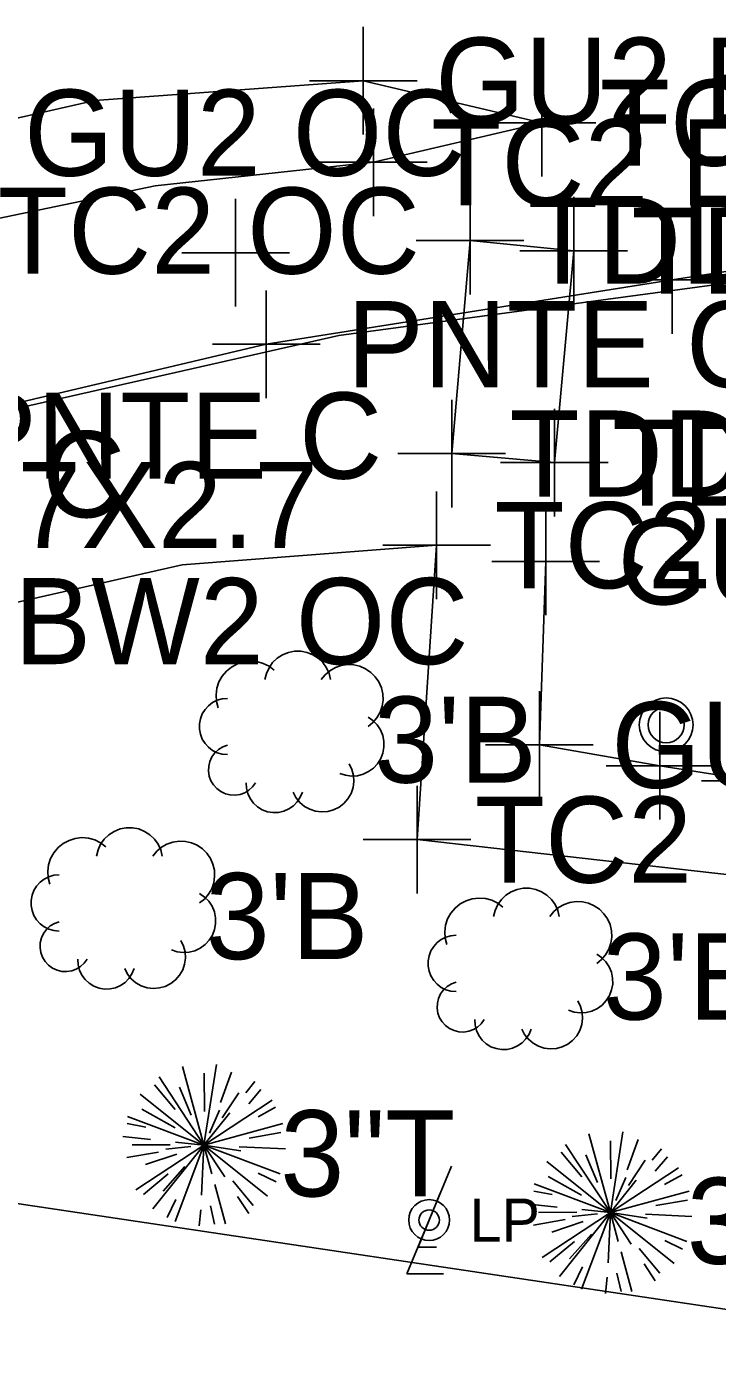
# Model space of a CAD drawing. Extents: x 1363693 to 1365209, y 422201 to 424153.
# Drawn here: x 1364018.43 to 1364031.26, y 423078.37 to 423103.32 of the extents above; entities that cross this region are included whole.
import ezdxf

# ---------------------------------------------------------------- set-up
doc = ezdxf.new("R2010")
doc.units = 0
for name, color, linetype in [('BASELINE-CL-RW', 7, 'Continuous'), ('O-ALGN-TEXT-BASELINE-WERK-CL-RW', 7, 'Continuous'), ('OWNERS', 7, 'Continuous'), ('RD_X_Fence', 7, 'Continuous'), ('RD_X_Misc_Items', 7, 'Continuous'), ('RD_X_Text', 7, 'Continuous'), ('SV_X_Original_Ground', 7, 'Continuous'), ('SV_X_Random_Point', 7, 'Continuous'), ('SV_X_Shot_Marker', 7, 'Continuous'), ('UT_X_Electric', 7, 'Continuous'), ('VG_X_Cells', 7, 'Continuous'), ('VG_X_Text', 7, 'Continuous')]:
    doc.layers.add(name, color=color, linetype=linetype)

msp = doc.modelspace()

# ---------------------------------------------------------------- linework, layer by layer
at = {"layer": 'BASELINE-CL-RW'}
msp.add_lwpolyline([(1364005.448, 423094.206), (1364006.795, 423095.49), (1364011.676, 423097.836), (1364016.819, 423099.532), (1364016.819, 423099.532), (1364020.815, 423100.363), (1364024.872, 423100.802), (1364024.872, 423100.802), (1364028.005, 423101.536)], dxfattribs=at)
at = {"layer": 'O-ALGN-TEXT-BASELINE-WERK-CL-RW'}
msp.add_lwpolyline([(1363999.46, 423089.899), (1364003.851, 423085.062), (1364008.49, 423088.452), (1364012.46, 423090.654), (1364016.699, 423092.279), (1364016.699, 423092.279), (1364021.321, 423093.327), (1364026.047, 423093.689), (1364026.047, 423093.689)], dxfattribs=at)
at = {"layer": 'OWNERS'}
for points in [[(1364017.043, 423101.35), (1364019.698, 423101.948), (1364019.698, 423101.948), (1364024.684, 423102.317), (1364024.684, 423102.317), (1364028.005, 423101.536)], [(1364026.047, 423093.689), (1364025.683, 423088.22), (1364033.626, 423087.325), (1364034.043, 423090.507), (1364034.246, 423092.33)], [(1364028.074, 423093.389), (1364027.957, 423089.98), (1364030.198, 423089.591), (1364031.969, 423089.31), (1364032.323, 423092.515)]]:
    msp.add_lwpolyline(points, dxfattribs=at)
at = {"layer": 'RD_X_Fence'}
msp.add_line((1363997.781, 423084.505), (1364039.028, 423078.366), dxfattribs=at)
at = {"layer": 'RD_X_Misc_Items'}
for p, q in [((1364026.668, 423099.347), (1364026.329, 423095.392)), ((1364026.668, 423099.347), (1364026.329, 423095.392)), ((1364028.595, 423099.159), (1364026.668, 423099.347)), ((1364028.595, 423099.159), (1364026.668, 423099.347)), ((1364028.237, 423095.223), (1364028.595, 423099.159)), ((1364028.237, 423095.223), (1364028.595, 423099.159)), ((1364026.329, 423095.392), (1364028.237, 423095.223)), ((1364026.329, 423095.392), (1364028.237, 423095.223)), ((1364025.495, 423080.153), (1364026.321, 423082.153)), ((1364025.702, 423080.653), (1364026.114, 423081.653)), ((1364025.702, 423080.653), (1364026.042, 423080.653)), ((1364025.495, 423080.153), (1364026.176, 423080.153))]:
    msp.add_line(p, q, dxfattribs=at)
for radius in [0.38, 0.19]:
    msp.add_circle((1364025.908, 423081.153), radius, dxfattribs=at)
at = {"layer": 'SV_X_Original_Ground'}
for p, q in [((1364026.668, 423098.347), (1364026.668, 423100.347)), ((1364022.312, 423098.12), (1364022.312, 423100.12)), ((1364028.595, 423098.159), (1364028.595, 423100.159)), ((1364025.668, 423099.347), (1364027.668, 423099.347)), ((1364021.312, 423099.12), (1364023.312, 423099.12)), ((1364027.595, 423099.159), (1364029.595, 423099.159)), ((1364026.329, 423094.392), (1364026.329, 423096.392)), ((1364028.237, 423094.223), (1364028.237, 423096.223)), ((1364025.329, 423095.392), (1364027.329, 423095.392)), ((1364027.237, 423095.223), (1364029.237, 423095.223))]:
    msp.add_line(p, q, dxfattribs=at)
at = {"layer": 'SV_X_Random_Point'}
for p, q in [((1364030.424, 423097.618), (1364030.424, 423099.618)), ((1364029.424, 423098.618), (1364031.424, 423098.618)), ((1364022.88, 423096.423), (1364022.88, 423098.423)), ((1364021.88, 423097.423), (1364023.88, 423097.423))]:
    msp.add_line(p, q, dxfattribs=at)
at = {"layer": 'SV_X_Shot_Marker'}
for p, q in [((1364024.684, 423101.317), (1364024.684, 423103.317)), ((1364028.005, 423100.536), (1364028.005, 423102.536)), ((1364023.684, 423102.317), (1364025.684, 423102.317)), ((1364024.872, 423099.802), (1364024.872, 423101.802)), ((1364027.005, 423101.536), (1364029.005, 423101.536)), ((1364023.872, 423100.802), (1364025.872, 423100.802)), ((1364026.047, 423092.689), (1364026.047, 423094.689)), ((1364028.074, 423092.389), (1364028.074, 423094.389)), ((1364025.047, 423093.689), (1364027.047, 423093.689)), ((1364027.074, 423093.389), (1364029.074, 423093.389)), ((1364027.957, 423088.98), (1364027.957, 423090.98)), ((1364030.198, 423088.591), (1364030.198, 423090.591)), ((1364026.957, 423089.98), (1364028.957, 423089.98)), ((1364029.198, 423089.591), (1364031.198, 423089.591)), ((1364025.683, 423087.22), (1364025.683, 423089.22)), ((1364030.969, 423089.31), (1364032.969, 423089.31)), ((1364024.683, 423088.22), (1364026.683, 423088.22))]:
    msp.add_line(p, q, dxfattribs=at)
for radius in [0.5, 0.333]:
    msp.add_circle((1364030.313, 423090.351), radius, dxfattribs=at)
at = {"layer": 'UT_X_Electric'}
for p, q in [((1364030.424, 423098.618), (1364036.649, 423099.571)), ((1364022.88, 423097.423), (1364030.424, 423098.618)), ((1364015.689, 423095.725), (1364022.88, 423097.423))]:
    msp.add_line(p, q, dxfattribs=at)
msp.add_lwpolyline([(1364063.139, 423098.819), (1364061.842, 423098.964), (1364044.113, 423100.265), (1364024.23, 423097.585), (1364011.892, 423094.791), (1364006.837, 423093.546)], dxfattribs=at)
at = {"layer": 'VG_X_Cells'}
for p, q in [((1364021.723, 423082.545), (1364021.322, 423084.008)), ((1364021.723, 423082.545), (1364021.954, 423084.044)), ((1364021.732, 423083.17), (1364021.726, 423083.881)), ((1364022.032, 423083.34), (1364022.238, 423083.9)), ((1364022.032, 423083.34), (1364022.238, 423083.9)), ((1364021.189, 423083.21), (1364020.807, 423083.668)), ((1364021.723, 423082.545), (1364020.89, 423083.812)), ((1364022.501, 423083.517), (1364022.671, 423083.729)), ((1364021.723, 423082.545), (1364020.539, 423083.493)), ((1364021.485, 423083.104), (1364021.266, 423083.62)), ((1364021.723, 423082.545), (1364022.99, 423083.378)), ((1364022.06, 423083.051), (1364022.371, 423083.517)), ((1364022.556, 423083.314), (1364022.782, 423083.579)), ((1364021.186, 423082.866), (1364020.568, 423083.215)), ((1364021.723, 423082.545), (1364022.204, 423083.146)), ((1364021.824, 423082.767), (1364022.012, 423083.195)), ((1364022.731, 423083.07), (1364023.054, 423083.249)), ((1364020.641, 423082.882), (1364020.299, 423082.945)), ((1364021.723, 423082.545), (1364020.304, 423083.08)), ((1364021.723, 423082.545), (1364023.186, 423082.946)), ((1364020.732, 423082.649), (1364020.215, 423082.704)), ((1364022.566, 423082.675), (1364023.154, 423082.777)), ((1364029.277, 423081.292), (1364028.876, 423082.755)), ((1364029.277, 423081.292), (1364029.508, 423082.791)), ((1364029.586, 423082.087), (1364029.792, 423082.647)), ((1364029.586, 423082.087), (1364029.792, 423082.647)), ((1364020.88, 423082.415), (1364020.292, 423082.313)), ((1364021.098, 423082.554), (1364020.387, 423082.548)), ((1364021.723, 423082.545), (1364020.456, 423081.712)), ((1364021.723, 423082.545), (1364020.775, 423081.361)), ((1364021.48, 423082.521), (1364021.015, 423082.47)), ((1364021.723, 423082.545), (1364021.188, 423081.126)), ((1364021.723, 423082.545), (1364021.194, 423082.601)), ((1364021.723, 423082.545), (1364021.679, 423081.613)), ((1364021.723, 423082.545), (1364021.87, 423082.01)), ((1364021.723, 423082.545), (1364022.111, 423081.956)), ((1364021.723, 423082.545), (1364022.907, 423081.597)), ((1364021.723, 423082.545), (1364023.142, 423082.01)), ((1364021.723, 423082.545), (1364022.409, 423082.441)), ((1364022.378, 423082.514), (1364023.238, 423082.474)), ((1364028.743, 423081.957), (1364028.361, 423082.415)), ((1364029.277, 423081.292), (1364028.444, 423082.559)), ((1364029.286, 423081.917), (1364029.28, 423082.628)), ((1364030.055, 423082.264), (1364030.225, 423082.476)), ((1364021.217, 423082.377), (1364020.636, 423082.184)), ((1364021.369, 423082.146), (1364020.962, 423081.689)), ((1364029.277, 423081.292), (1364028.093, 423082.24)), ((1364029.039, 423081.851), (1364028.82, 423082.367)), ((1364029.614, 423081.798), (1364029.925, 423082.264)), ((1364030.11, 423082.061), (1364030.336, 423082.326)), ((1364021.058, 423082.011), (1364020.6, 423081.629)), ((1364022.733, 423082.024), (1364023.065, 423081.863)), ((1364028.74, 423081.613), (1364028.122, 423081.962)), ((1364029.277, 423081.292), (1364030.544, 423082.125)), ((1364029.277, 423081.292), (1364029.758, 423081.893)), ((1364029.378, 423081.514), (1364029.566, 423081.942)), ((1364030.285, 423081.817), (1364030.608, 423081.996)), ((1364021.923, 423081.814), (1364022.124, 423081.082)), ((1364022.257, 423081.88), (1364022.639, 423081.422)), ((1364028.195, 423081.629), (1364027.853, 423081.692)), ((1364029.277, 423081.292), (1364027.858, 423081.827)), ((1364029.277, 423081.292), (1364030.74, 423081.693)), ((1364021.202, 423081.535), (1364021.041, 423081.203)), ((1364021.844, 423081.418), (1364021.921, 423081.079)), ((1364022.349, 423081.594), (1364022.556, 423081.278)), ((1364028.286, 423081.396), (1364027.769, 423081.451)), ((1364030.12, 423081.422), (1364030.708, 423081.524)), ((1364021.664, 423081.343), (1364021.631, 423081.044)), ((1364028.434, 423081.162), (1364027.846, 423081.06)), ((1364028.652, 423081.301), (1364027.941, 423081.295)), ((1364029.277, 423081.292), (1364028.01, 423080.459)), ((1364029.277, 423081.292), (1364028.329, 423080.108)), ((1364029.034, 423081.268), (1364028.569, 423081.217)), ((1364029.277, 423081.292), (1364028.742, 423079.873)), ((1364029.277, 423081.292), (1364028.748, 423081.348)), ((1364029.277, 423081.292), (1364029.233, 423080.36)), ((1364029.277, 423081.292), (1364029.424, 423080.757)), ((1364029.277, 423081.292), (1364029.665, 423080.703)), ((1364029.277, 423081.292), (1364030.461, 423080.344)), ((1364029.277, 423081.292), (1364030.696, 423080.757)), ((1364029.277, 423081.292), (1364029.963, 423081.188)), ((1364029.932, 423081.261), (1364030.792, 423081.221)), ((1364028.771, 423081.124), (1364028.19, 423080.931)), ((1364028.923, 423080.893), (1364028.516, 423080.436)), ((1364028.612, 423080.758), (1364028.154, 423080.376)), ((1364030.287, 423080.771), (1364030.619, 423080.61)), ((1364029.477, 423080.561), (1364029.678, 423079.829)), ((1364029.811, 423080.627), (1364030.193, 423080.169)), ((1364028.756, 423080.282), (1364028.595, 423079.95)), ((1364029.398, 423080.165), (1364029.475, 423079.826)), ((1364029.903, 423080.341), (1364030.11, 423080.025)), ((1364029.218, 423080.09), (1364029.185, 423079.791))]:
    msp.add_line(p, q, dxfattribs=at)
for points in [[(1364024.075, 423091.192), (1364024.048, 423091.306), (1364023.999, 423091.413), (1364023.931, 423091.508), (1364023.847, 423091.589), (1364023.748, 423091.652), (1364023.639, 423091.696), (1364023.524, 423091.718), (1364023.407, 423091.718), (1364023.292, 423091.696), (1364023.183, 423091.652), (1364023.085, 423091.589), (1364023, 423091.508), (1364022.932, 423091.413), (1364022.884, 423091.306), (1364022.856, 423091.192)], [(1364023.03, 423091.366), (1364022.932, 423091.44), (1364022.822, 423091.494), (1364022.704, 423091.526), (1364022.582, 423091.535), (1364022.46, 423091.521), (1364022.344, 423091.484), (1364022.236, 423091.426), (1364022.141, 423091.349), (1364022.062, 423091.255), (1364022.002, 423091.148), (1364021.964, 423091.032), (1364021.948, 423090.911), (1364021.955, 423090.788), (1364021.985, 423090.67)], [(1364024.772, 423090.322), (1364024.863, 423090.395), (1364024.938, 423090.484), (1364024.996, 423090.585), (1364025.034, 423090.696), (1364025.051, 423090.811), (1364025.046, 423090.928), (1364025.02, 423091.042), (1364024.973, 423091.148), (1364024.907, 423091.245), (1364024.824, 423091.327), (1364024.728, 423091.393), (1364024.621, 423091.44), (1364024.507, 423091.466), (1364024.391, 423091.471), (1364024.275, 423091.454), (1364024.165, 423091.416), (1364024.064, 423091.358), (1364023.975, 423091.283), (1364023.901, 423091.192)], [(1364022.16, 423090.844), (1364022.063, 423090.835), (1364021.971, 423090.809), (1364021.884, 423090.766), (1364021.808, 423090.708), (1364021.743, 423090.636), (1364021.692, 423090.554), (1364021.657, 423090.464), (1364021.639, 423090.37), (1364021.639, 423090.273), (1364021.657, 423090.179), (1364021.692, 423090.089), (1364021.743, 423090.007), (1364021.808, 423089.935), (1364021.884, 423089.877), (1364021.971, 423089.834), (1364022.063, 423089.808), (1364022.16, 423089.799)], [(1364024.249, 423089.451), (1364024.355, 423089.416), (1364024.465, 423089.401), (1364024.576, 423089.408), (1364024.684, 423089.435), (1364024.784, 423089.483), (1364024.874, 423089.548), (1364024.95, 423089.63), (1364025.009, 423089.724), (1364025.049, 423089.828), (1364025.069, 423089.937), (1364025.067, 423090.048), (1364025.045, 423090.157), (1364025.002, 423090.26), (1364024.941, 423090.353), (1364024.863, 423090.432), (1364024.772, 423090.496)], [(1364022.16, 423089.973), (1364022.073, 423089.941), (1364021.994, 423089.894), (1364021.926, 423089.831), (1364021.872, 423089.757), (1364021.833, 423089.673), (1364021.811, 423089.584), (1364021.807, 423089.491), (1364021.821, 423089.4), (1364021.853, 423089.314), (1364021.901, 423089.235), (1364021.963, 423089.167), (1364022.037, 423089.112), (1364022.121, 423089.073), (1364022.21, 423089.051), (1364022.302, 423089.047), (1364022.394, 423089.061), (1364022.48, 423089.092), (1364022.559, 423089.14), (1364022.627, 423089.202), (1364022.682, 423089.277)], [(1364023.379, 423089.102), (1364023.431, 423089.001), (1364023.502, 423088.912), (1364023.589, 423088.838), (1364023.688, 423088.783), (1364023.796, 423088.748), (1364023.91, 423088.734), (1364024.023, 423088.743), (1364024.133, 423088.773), (1364024.235, 423088.824), (1364024.325, 423088.893), (1364024.4, 423088.979), (1364024.457, 423089.078), (1364024.493, 423089.186), (1364024.509, 423089.298), (1364024.502, 423089.412), (1364024.473, 423089.522), (1364024.424, 423089.625)], [(1364022.508, 423089.277), (1364022.514, 423089.174), (1364022.539, 423089.074), (1364022.583, 423088.981), (1364022.644, 423088.899), (1364022.719, 423088.829), (1364022.807, 423088.775), (1364022.903, 423088.739), (1364023.005, 423088.722), (1364023.107, 423088.725), (1364023.208, 423088.748), (1364023.302, 423088.789), (1364023.386, 423088.847), (1364023.458, 423088.921), (1364023.514, 423089.007), (1364023.553, 423089.102)], [(1364020.946, 423087.914), (1364020.919, 423088.028), (1364020.87, 423088.135), (1364020.802, 423088.23), (1364020.718, 423088.311), (1364020.619, 423088.374), (1364020.51, 423088.418), (1364020.395, 423088.44), (1364020.278, 423088.44), (1364020.163, 423088.418), (1364020.054, 423088.374), (1364019.956, 423088.311), (1364019.871, 423088.23), (1364019.803, 423088.135), (1364019.755, 423088.028), (1364019.727, 423087.914)], [(1364019.901, 423088.088), (1364019.803, 423088.162), (1364019.693, 423088.216), (1364019.575, 423088.248), (1364019.453, 423088.257), (1364019.331, 423088.243), (1364019.215, 423088.206), (1364019.107, 423088.148), (1364019.012, 423088.071), (1364018.933, 423087.977), (1364018.873, 423087.87), (1364018.835, 423087.754), (1364018.819, 423087.633), (1364018.826, 423087.51), (1364018.856, 423087.392)], [(1364021.643, 423087.044), (1364021.734, 423087.117), (1364021.809, 423087.206), (1364021.867, 423087.307), (1364021.905, 423087.418), (1364021.922, 423087.533), (1364021.917, 423087.65), (1364021.891, 423087.764), (1364021.844, 423087.87), (1364021.778, 423087.967), (1364021.695, 423088.049), (1364021.599, 423088.115), (1364021.492, 423088.162), (1364021.378, 423088.188), (1364021.262, 423088.193), (1364021.146, 423088.176), (1364021.036, 423088.138), (1364020.935, 423088.08), (1364020.846, 423088.005), (1364020.772, 423087.914)], [(1364019.031, 423087.566), (1364018.934, 423087.557), (1364018.842, 423087.531), (1364018.755, 423087.488), (1364018.679, 423087.43), (1364018.614, 423087.358), (1364018.563, 423087.276), (1364018.528, 423087.186), (1364018.51, 423087.092), (1364018.51, 423086.995), (1364018.528, 423086.901), (1364018.563, 423086.811), (1364018.614, 423086.729), (1364018.679, 423086.657), (1364018.755, 423086.599), (1364018.842, 423086.556), (1364018.934, 423086.53), (1364019.031, 423086.521)], [(1364021.12, 423086.173), (1364021.226, 423086.138), (1364021.336, 423086.123), (1364021.447, 423086.13), (1364021.555, 423086.157), (1364021.655, 423086.205), (1364021.745, 423086.27), (1364021.821, 423086.352), (1364021.88, 423086.446), (1364021.92, 423086.55), (1364021.94, 423086.659), (1364021.938, 423086.77), (1364021.916, 423086.879), (1364021.873, 423086.982), (1364021.812, 423087.075), (1364021.734, 423087.154), (1364021.643, 423087.218)], [(1364027.28, 423086.965), (1364027.182, 423087.039), (1364027.072, 423087.093), (1364026.954, 423087.125), (1364026.832, 423087.134), (1364026.71, 423087.12), (1364026.594, 423087.083), (1364026.486, 423087.025), (1364026.391, 423086.948), (1364026.312, 423086.854), (1364026.252, 423086.747), (1364026.214, 423086.631), (1364026.198, 423086.51), (1364026.205, 423086.387), (1364026.235, 423086.269)], [(1364028.325, 423086.791), (1364028.298, 423086.905), (1364028.249, 423087.012), (1364028.181, 423087.107), (1364028.097, 423087.188), (1364027.998, 423087.251), (1364027.889, 423087.295), (1364027.774, 423087.317), (1364027.657, 423087.317), (1364027.542, 423087.295), (1364027.433, 423087.251), (1364027.335, 423087.188), (1364027.25, 423087.107), (1364027.182, 423087.012), (1364027.134, 423086.905), (1364027.106, 423086.791)], [(1364029.022, 423085.921), (1364029.113, 423085.994), (1364029.188, 423086.083), (1364029.246, 423086.184), (1364029.284, 423086.295), (1364029.301, 423086.41), (1364029.296, 423086.527), (1364029.27, 423086.641), (1364029.223, 423086.747), (1364029.157, 423086.844), (1364029.074, 423086.926), (1364028.978, 423086.992), (1364028.871, 423087.039), (1364028.757, 423087.065), (1364028.641, 423087.07), (1364028.525, 423087.053), (1364028.415, 423087.015), (1364028.314, 423086.957), (1364028.225, 423086.882), (1364028.151, 423086.791)], [(1364019.031, 423086.695), (1364018.944, 423086.663), (1364018.865, 423086.616), (1364018.797, 423086.553), (1364018.743, 423086.479), (1364018.704, 423086.395), (1364018.682, 423086.306), (1364018.678, 423086.213), (1364018.692, 423086.122), (1364018.724, 423086.036), (1364018.772, 423085.957), (1364018.834, 423085.889), (1364018.908, 423085.834), (1364018.992, 423085.795), (1364019.081, 423085.773), (1364019.173, 423085.769), (1364019.265, 423085.783), (1364019.351, 423085.814), (1364019.43, 423085.862), (1364019.498, 423085.924), (1364019.553, 423085.999)], [(1364026.41, 423086.443), (1364026.313, 423086.434), (1364026.221, 423086.408), (1364026.134, 423086.365), (1364026.058, 423086.307), (1364025.993, 423086.235), (1364025.942, 423086.153), (1364025.907, 423086.063), (1364025.889, 423085.969), (1364025.889, 423085.872), (1364025.907, 423085.778), (1364025.942, 423085.688), (1364025.993, 423085.606), (1364026.058, 423085.534), (1364026.134, 423085.476), (1364026.221, 423085.433), (1364026.313, 423085.407), (1364026.41, 423085.398)], [(1364020.25, 423085.824), (1364020.302, 423085.723), (1364020.373, 423085.634), (1364020.46, 423085.56), (1364020.559, 423085.505), (1364020.667, 423085.47), (1364020.781, 423085.456), (1364020.894, 423085.465), (1364021.004, 423085.495), (1364021.106, 423085.546), (1364021.196, 423085.615), (1364021.271, 423085.701), (1364021.328, 423085.8), (1364021.364, 423085.908), (1364021.38, 423086.02), (1364021.373, 423086.134), (1364021.344, 423086.244), (1364021.295, 423086.347)], [(1364019.379, 423085.999), (1364019.385, 423085.896), (1364019.41, 423085.796), (1364019.454, 423085.703), (1364019.515, 423085.621), (1364019.59, 423085.551), (1364019.678, 423085.497), (1364019.774, 423085.461), (1364019.876, 423085.444), (1364019.978, 423085.447), (1364020.079, 423085.47), (1364020.173, 423085.511), (1364020.257, 423085.569), (1364020.329, 423085.643), (1364020.385, 423085.729), (1364020.424, 423085.824)], [(1364028.499, 423085.05), (1364028.605, 423085.015), (1364028.715, 423085), (1364028.826, 423085.007), (1364028.934, 423085.034), (1364029.034, 423085.082), (1364029.124, 423085.147), (1364029.2, 423085.229), (1364029.259, 423085.323), (1364029.299, 423085.427), (1364029.319, 423085.536), (1364029.317, 423085.647), (1364029.295, 423085.756), (1364029.252, 423085.859), (1364029.191, 423085.952), (1364029.113, 423086.031), (1364029.022, 423086.095)], [(1364026.41, 423085.572), (1364026.323, 423085.54), (1364026.244, 423085.493), (1364026.176, 423085.43), (1364026.122, 423085.356), (1364026.083, 423085.272), (1364026.061, 423085.183), (1364026.057, 423085.09), (1364026.071, 423084.999), (1364026.103, 423084.913), (1364026.151, 423084.834), (1364026.213, 423084.766), (1364026.287, 423084.711), (1364026.371, 423084.672), (1364026.46, 423084.65), (1364026.552, 423084.646), (1364026.644, 423084.66), (1364026.73, 423084.691), (1364026.809, 423084.739), (1364026.877, 423084.801), (1364026.932, 423084.876)], [(1364027.629, 423084.701), (1364027.681, 423084.6), (1364027.752, 423084.511), (1364027.839, 423084.437), (1364027.938, 423084.382), (1364028.046, 423084.347), (1364028.16, 423084.333), (1364028.273, 423084.342), (1364028.383, 423084.372), (1364028.485, 423084.423), (1364028.575, 423084.492), (1364028.65, 423084.578), (1364028.707, 423084.677), (1364028.743, 423084.785), (1364028.759, 423084.897), (1364028.752, 423085.011), (1364028.723, 423085.121), (1364028.674, 423085.224)], [(1364026.758, 423084.876), (1364026.764, 423084.773), (1364026.789, 423084.673), (1364026.833, 423084.58), (1364026.894, 423084.498), (1364026.969, 423084.428), (1364027.057, 423084.374), (1364027.153, 423084.338), (1364027.255, 423084.321), (1364027.357, 423084.324), (1364027.458, 423084.347), (1364027.552, 423084.388), (1364027.636, 423084.446), (1364027.708, 423084.52), (1364027.764, 423084.606), (1364027.803, 423084.701)]]:
    msp.add_lwpolyline(points, dxfattribs=at)

# ---------------------------------------------------------------- texts
at = {"layer": 'RD_X_Text'}
msp.add_text('LP', height=0.8, dxfattribs=at).set_placement((1364026.658, 423080.753))
at = {"layer": 'SV_X_Original_Ground'}
for s, p in [('TDDW C', (1364027.739, 423098.547)), ('TDDW B', (1364029.666, 423098.359)), ('TDDW C', (1364027.4, 423094.592)), ('TDDW CLS', (1364029.308, 423094.423))]:
    msp.add_text(s, height=1.6, dxfattribs=at).set_placement(p)
at = {"layer": 'SV_X_Random_Point'}
for s, p in [('PNTE C', (1364024.38, 423096.623)), ('PNTE C', (1364017.189, 423094.925)), ('PNT C', (1364013.844, 423094.207))]:
    msp.add_text(s, height=1.6, dxfattribs=at).set_placement(p)
at = {"layer": 'SV_X_Shot_Marker'}
for s, p in [('GU2 EC', (1364026.021, 423101.517)), ('TC2 E GU2 E', (1364029.076, 423100.736)), ('GU2 OC', (1364018.38, 423100.55)), ('TC2 EC', (1364025.943, 423100.002)), ('TC2 OC', (1364017.89, 423098.732)), ('EBX1.7X2.7', (1364012.187, 423093.636)), ('TC2 B BW2 EC E', (1364027.118, 423092.889)), ('GU2 B', (1364029.411, 423092.589)), ('BW2 OC', (1364018.199, 423091.479)), ('GU2 C', (1364029.294, 423089.18)), ('TC2 C', (1364026.754, 423087.42))]:
    msp.add_text(s, height=1.6, dxfattribs=at).set_placement(p)
at = {"layer": 'VG_X_Text'}
for s, p in [("3'B", (1364024.883, 423089.278)), ("3'B", (1364021.754, 423086)), ("3'B", (1364029.133, 423084.877)), ('3"T', (1364023.141, 423081.593)), ('3"T', (1364030.695, 423080.34))]:
    msp.add_text(s, height=1.6, dxfattribs=at).set_placement(p)

doc.saveas('drawing.dxf')
